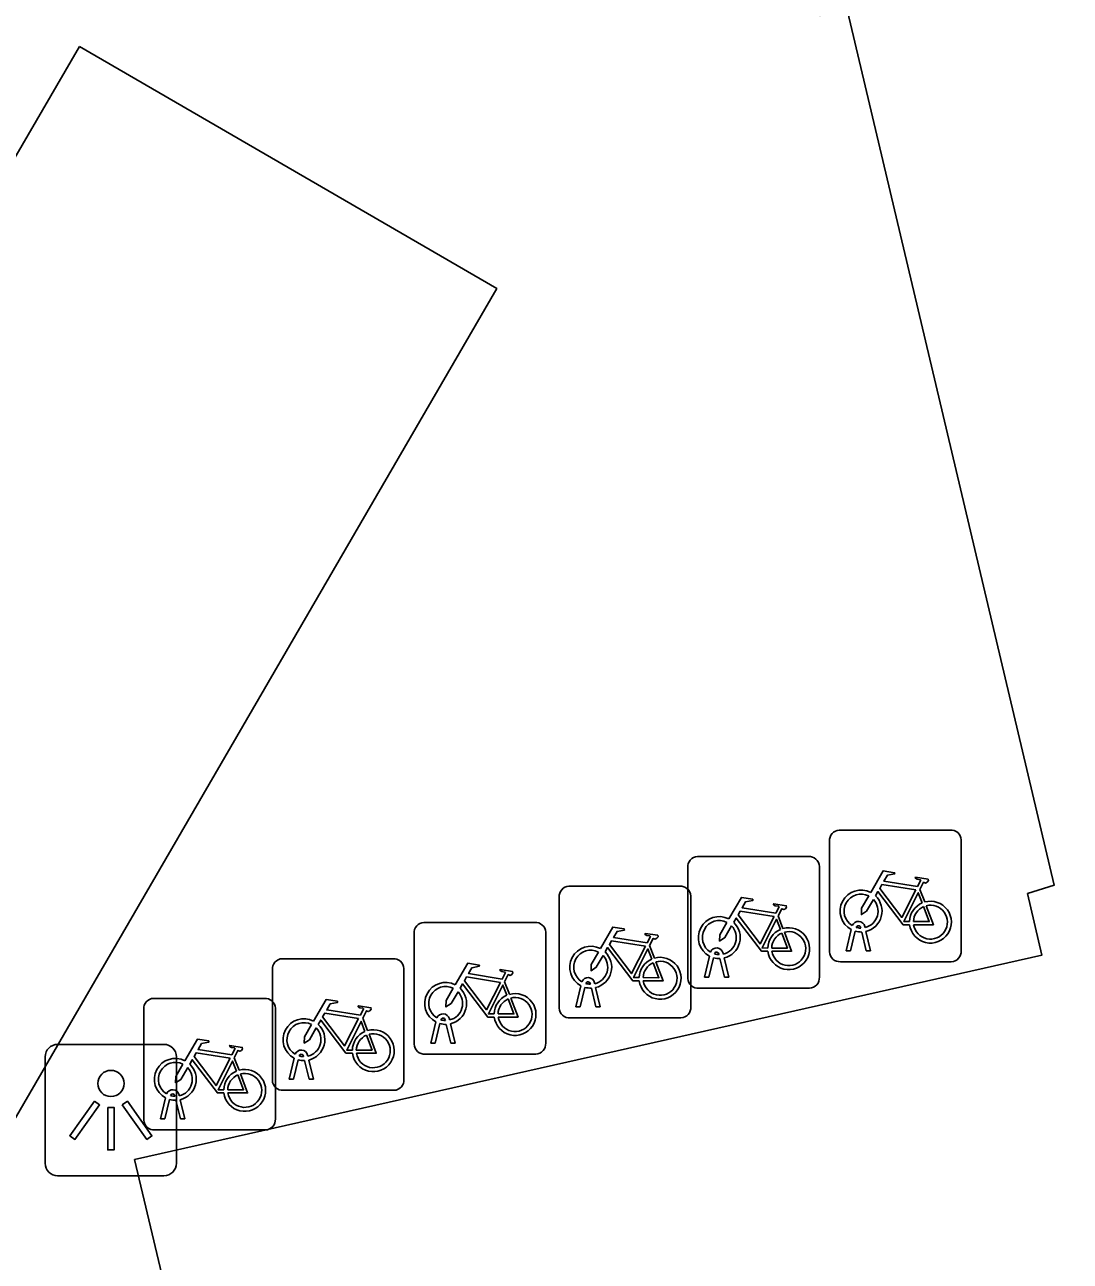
# Model space of a CAD drawing. Extents: x 158461 to 159795, y 387220 to 388672.
# Drawn here: x 159298.27 to 159306.2, y 388226.71 to 388236.09 of the extents above; entities that cross this region are included whole.
import ezdxf

# ---------------------------------------------------------------- set-up
doc = ezdxf.new("R2010")
doc.units = 0
for name, color, linetype in [('IMGEO_Fietsenrek', 7, 'Continuous'), ('IMGEO_Lichtpunt', 7, 'Continuous'), ('IMGEO_Pand', 7, 'Continuous'), ('IMGEO_Voetpad_open', 7, 'Continuous')]:
    doc.layers.add(name, color=color, linetype=linetype)

msp = doc.modelspace()

# ---------------------------------------------------------------- linework, layer by layer
at = {"layer": 'IMGEO_Fietsenrek'}
for p, q in [((159304.3755, 388229.0569), (159304.3755, 388229.8978)), ((159304.3755, 388229.8978), (159304.3755, 388229.0569)), ((159304.4499, 388229.9815), (159305.2908, 388229.9815)), ((159305.2908, 388229.9815), (159304.4499, 388229.9815)), ((159305.3745, 388229.9071), (159305.3745, 388229.0662)), ((159305.3745, 388229.0662), (159305.3745, 388229.9071)), ((159303.3739, 388229.7805), (159304.2148, 388229.7805)), ((159304.2148, 388229.7805), (159303.3739, 388229.7805)), ((159303.2995, 388228.8559), (159303.2995, 388229.6968)), ((159303.2995, 388229.6968), (159303.2995, 388228.8559)), ((159304.2985, 388229.7061), (159304.2985, 388228.8652)), ((159304.2985, 388228.8652), (159304.2985, 388229.7061)), ((159302.3979, 388229.5555), (159303.2388, 388229.5555)), ((159303.2388, 388229.5555), (159302.3979, 388229.5555)), ((159305.0622, 388229.5312), (159305.0985, 388229.436)), ((159302.3235, 388228.6309), (159302.3235, 388229.4718)), ((159302.3235, 388229.4718), (159302.3235, 388228.6309)), ((159303.3225, 388229.4811), (159303.3225, 388228.6402)), ((159303.3225, 388228.6402), (159303.3225, 388229.4811)), ((159301.2969, 388229.2805), (159302.1378, 388229.2805)), ((159302.1378, 388229.2805), (159301.2969, 388229.2805)), ((159303.9862, 388229.3302), (159304.0225, 388229.235)), ((159304.6129, 388229.2379), (159304.6119, 388229.2422)), ((159304.6436, 388229.2494), (159304.6454, 388229.2415)), ((159301.2225, 388228.3559), (159301.2225, 388229.1968)), ((159301.2225, 388229.1968), (159301.2225, 388228.3559)), ((159302.2215, 388229.2061), (159302.2215, 388228.3652)), ((159302.2215, 388228.3652), (159302.2215, 388229.2061)), ((159304.5025, 388229.0663), (159304.5408, 388229.2263)), ((159304.5712, 388229.2141), (159304.5359, 388229.0663)), ((159304.654, 388229.0663), (159304.6201, 388229.208)), ((159304.6524, 388229.2123), (159304.6874, 388229.0663)), ((159303.0102, 388229.1052), (159303.0465, 388229.01)), ((159304.5359, 388229.0663), (159304.5025, 388229.0663)), ((159304.6874, 388229.0663), (159304.654, 388229.0663)), ((159300.2209, 388229.0055), (159301.0618, 388229.0055)), ((159301.0618, 388229.0055), (159300.2209, 388229.0055)), ((159303.4265, 388228.8653), (159303.4648, 388229.0253)), ((159303.4952, 388229.0131), (159303.4599, 388228.8653)), ((159303.5369, 388229.0369), (159303.5359, 388229.0412)), ((159303.578, 388228.8653), (159303.5441, 388229.007)), ((159303.5676, 388229.0484), (159303.5694, 388229.0405)), ((159303.5764, 388229.0113), (159303.6114, 388228.8653)), ((159305.3001, 388228.9825), (159304.4592, 388228.9825)), ((159304.4592, 388228.9825), (159305.3001, 388228.9825)), ((159300.1465, 388228.0809), (159300.1465, 388228.9218)), ((159300.1465, 388228.9218), (159300.1465, 388228.0809)), ((159301.1455, 388228.9311), (159301.1455, 388228.0902)), ((159301.1455, 388228.0902), (159301.1455, 388228.9311)), ((159303.4599, 388228.8653), (159303.4265, 388228.8653)), ((159303.6114, 388228.8653), (159303.578, 388228.8653)), ((159301.9092, 388228.8302), (159301.9455, 388228.735)), ((159302.4505, 388228.6403), (159302.4888, 388228.8003)), ((159302.5192, 388228.7881), (159302.4839, 388228.6403)), ((159302.5609, 388228.8119), (159302.5599, 388228.8162)), ((159302.602, 388228.6403), (159302.5681, 388228.782)), ((159302.5916, 388228.8234), (159302.5934, 388228.8155)), ((159302.6004, 388228.7863), (159302.6354, 388228.6403)), ((159304.2241, 388228.7815), (159303.3832, 388228.7815)), ((159303.3832, 388228.7815), (159304.2241, 388228.7815)), ((159299.2449, 388228.7045), (159300.0858, 388228.7045)), ((159300.0858, 388228.7045), (159299.2449, 388228.7045)), ((159299.1705, 388227.7799), (159299.1705, 388228.6208)), ((159299.1705, 388228.6208), (159299.1705, 388227.7799)), ((159300.1695, 388228.6301), (159300.1695, 388227.7892)), ((159300.1695, 388227.7892), (159300.1695, 388228.6301)), ((159302.4839, 388228.6403), (159302.4505, 388228.6403)), ((159302.6354, 388228.6403), (159302.602, 388228.6403)), ((159300.8332, 388228.5552), (159300.8695, 388228.46)), ((159301.3495, 388228.3653), (159301.3878, 388228.5253)), ((159301.4182, 388228.5131), (159301.3829, 388228.3653)), ((159301.4599, 388228.5369), (159301.4589, 388228.5412)), ((159301.501, 388228.3653), (159301.4671, 388228.507)), ((159301.4906, 388228.5484), (159301.4924, 388228.5405)), ((159301.4994, 388228.5113), (159301.5344, 388228.3653)), ((159303.2481, 388228.5565), (159302.4072, 388228.5565)), ((159302.4072, 388228.5565), (159303.2481, 388228.5565)), ((159301.3829, 388228.3653), (159301.3495, 388228.3653)), ((159301.5344, 388228.3653), (159301.501, 388228.3653)), ((159299.8572, 388228.2542), (159299.8935, 388228.159)), ((159300.2735, 388228.0903), (159300.3118, 388228.2503)), ((159300.3422, 388228.2381), (159300.3069, 388228.0903)), ((159300.3839, 388228.2619), (159300.3829, 388228.2662)), ((159300.425, 388228.0903), (159300.3911, 388228.232)), ((159300.4146, 388228.2734), (159300.4164, 388228.2655)), ((159300.4234, 388228.2363), (159300.4584, 388228.0903)), ((159302.1471, 388228.2815), (159301.3062, 388228.2815)), ((159301.3062, 388228.2815), (159302.1471, 388228.2815)), ((159300.3069, 388228.0903), (159300.2735, 388228.0903)), ((159300.4584, 388228.0903), (159300.425, 388228.0903)), ((159299.2975, 388227.7893), (159299.3358, 388227.9493)), ((159299.3662, 388227.9371), (159299.3309, 388227.7893)), ((159299.4079, 388227.9609), (159299.4069, 388227.9652)), ((159299.449, 388227.7893), (159299.4151, 388227.931)), ((159299.4386, 388227.9724), (159299.4404, 388227.9645)), ((159299.4474, 388227.9353), (159299.4824, 388227.7893)), ((159301.0711, 388228.0065), (159300.2302, 388228.0065)), ((159300.2302, 388228.0065), (159301.0711, 388228.0065)), ((159299.3309, 388227.7893), (159299.2975, 388227.7893)), ((159299.4824, 388227.7893), (159299.449, 388227.7893)), ((159300.0951, 388227.7055), (159299.2542, 388227.7055)), ((159299.2542, 388227.7055), (159300.0951, 388227.7055))]:
    msp.add_line(p, q, dxfattribs=at)
for points in [[(159304.6881, 388229.5082), (159304.7828, 388229.6717), (159304.869, 388229.6579), (159304.8707, 388229.6492), (159304.8146, 388229.6383), (159304.7884, 388229.593), (159305.0436, 388229.5522)], [(159305.0436, 388229.5522), (159305.0686, 388229.601), (159305.0635, 388229.605), (159305.0403, 388229.6087), (159305.0276, 388229.6162), (159305.0266, 388229.6193), (159305.0288, 388229.6239), (159305.1236, 388229.6088), (159305.1259, 388229.5985), (159305.1165, 388229.5861), (159305.1041, 388229.5797), (159305.0896, 388229.5859), (159305.0622, 388229.5312)], [(159305.0307, 388229.527), (159304.7739, 388229.568), (159304.7572, 388229.5392), (159304.9242, 388229.3189), (159305.0307, 388229.527)], [(159303.6121, 388229.3072), (159303.7068, 388229.4707), (159303.793, 388229.4569), (159303.7947, 388229.4482), (159303.7386, 388229.4373), (159303.7124, 388229.392), (159303.9676, 388229.3512)], [(159304.7088, 388229.4557), (159304.6572, 388229.3665), (159304.6173, 388229.3405), (159304.6185, 388229.388), (159304.673, 388229.4822)], [(159304.9838, 388229.2635), (159304.9341, 388229.2636), (159304.7434, 388229.5153), (159304.7244, 388229.4825)], [(159305.0787, 388229.429), (159305.0494, 388229.5058), (159304.94, 388229.2877), (159304.9827, 388229.2876)], [(159303.9547, 388229.326), (159303.6979, 388229.367), (159303.6812, 388229.3382), (159303.8482, 388229.1179), (159303.9547, 388229.326)], [(159303.9676, 388229.3512), (159303.9926, 388229.4), (159303.9875, 388229.404), (159303.9643, 388229.4077), (159303.9516, 388229.4152), (159303.9506, 388229.4183), (159303.9528, 388229.4229), (159304.0476, 388229.4078), (159304.0499, 388229.3975), (159304.0405, 388229.3851), (159304.0281, 388229.3787), (159304.0136, 388229.3849), (159303.9862, 388229.3302)], [(159305.0127, 388229.2875), (159305.1326, 388229.2873), (159305.0894, 388229.4009)], [(159305.1092, 388229.4078), (159305.1642, 388229.2632), (159305.0141, 388229.2635)], [(159302.6361, 388229.0822), (159302.7308, 388229.2457), (159302.817, 388229.2319), (159302.8187, 388229.2232), (159302.7626, 388229.2123), (159302.7364, 388229.167), (159302.9916, 388229.1262)], [(159303.6328, 388229.2547), (159303.5812, 388229.1655), (159303.5413, 388229.1395), (159303.5425, 388229.187), (159303.597, 388229.2812)], [(159303.9078, 388229.0625), (159303.8581, 388229.0626), (159303.6674, 388229.3143), (159303.6484, 388229.2815)], [(159304.0027, 388229.228), (159303.9734, 388229.3048), (159303.864, 388229.0867), (159303.9067, 388229.0866)], [(159302.9916, 388229.1262), (159303.0166, 388229.175), (159303.0115, 388229.179), (159302.9883, 388229.1827), (159302.9756, 388229.1902), (159302.9746, 388229.1933), (159302.9768, 388229.1979), (159303.0716, 388229.1828), (159303.0739, 388229.1725), (159303.0645, 388229.1601), (159303.0521, 388229.1537), (159303.0376, 388229.1599), (159303.0102, 388229.1052)], [(159303.9367, 388229.0865), (159304.0566, 388229.0863), (159304.0134, 388229.1999)], [(159304.0332, 388229.2068), (159304.0882, 388229.0622), (159303.9381, 388229.0625)], [(159302.6568, 388229.0297), (159302.6052, 388228.9405), (159302.5653, 388228.9145), (159302.5665, 388228.962), (159302.621, 388229.0562)], [(159302.9318, 388228.8375), (159302.8821, 388228.8376), (159302.6914, 388229.0893), (159302.6724, 388229.0565)], [(159302.9787, 388229.101), (159302.7219, 388229.142), (159302.7052, 388229.1132), (159302.8722, 388228.8929), (159302.9787, 388229.101)], [(159303.0267, 388229.003), (159302.9974, 388229.0798), (159302.888, 388228.8617), (159302.9307, 388228.8616)], [(159301.5351, 388228.8072), (159301.6298, 388228.9707), (159301.716, 388228.9569), (159301.7177, 388228.9482), (159301.6616, 388228.9373), (159301.6354, 388228.892), (159301.8906, 388228.8512)], [(159302.9607, 388228.8615), (159303.0806, 388228.8613), (159303.0374, 388228.9749)], [(159303.0572, 388228.9818), (159303.1122, 388228.8372), (159302.9621, 388228.8375)], [(159301.8777, 388228.826), (159301.6209, 388228.867), (159301.6042, 388228.8382), (159301.7712, 388228.6179), (159301.8777, 388228.826)], [(159301.8906, 388228.8512), (159301.9156, 388228.9), (159301.9105, 388228.904), (159301.8873, 388228.9077), (159301.8746, 388228.9152), (159301.8736, 388228.9183), (159301.8758, 388228.9229), (159301.9706, 388228.9078), (159301.9729, 388228.8975), (159301.9635, 388228.8851), (159301.9511, 388228.8787), (159301.9366, 388228.8849), (159301.9092, 388228.8302)], [(159301.5558, 388228.7547), (159301.5042, 388228.6655), (159301.4643, 388228.6395), (159301.4655, 388228.687), (159301.52, 388228.7812)], [(159301.8308, 388228.5625), (159301.7811, 388228.5626), (159301.5904, 388228.8143), (159301.5714, 388228.7815)], [(159301.9257, 388228.728), (159301.8964, 388228.8048), (159301.787, 388228.5867), (159301.8297, 388228.5866)], [(159300.4591, 388228.5322), (159300.5538, 388228.6957), (159300.64, 388228.6819), (159300.6417, 388228.6732), (159300.5856, 388228.6623), (159300.5594, 388228.617), (159300.8146, 388228.5762)], [(159301.8597, 388228.5865), (159301.9796, 388228.5863), (159301.9364, 388228.6999)], [(159301.9562, 388228.7068), (159302.0112, 388228.5622), (159301.8611, 388228.5625)], [(159300.8017, 388228.551), (159300.5449, 388228.592), (159300.5282, 388228.5632), (159300.6952, 388228.3429), (159300.8017, 388228.551)], [(159300.8146, 388228.5762), (159300.8396, 388228.625), (159300.8345, 388228.629), (159300.8113, 388228.6327), (159300.7986, 388228.6402), (159300.7976, 388228.6433), (159300.7998, 388228.6479), (159300.8946, 388228.6328), (159300.8969, 388228.6225), (159300.8875, 388228.6101), (159300.8751, 388228.6037), (159300.8606, 388228.6099), (159300.8332, 388228.5552)], [(159300.4798, 388228.4797), (159300.4282, 388228.3905), (159300.3883, 388228.3645), (159300.3895, 388228.412), (159300.444, 388228.5062)], [(159300.7548, 388228.2875), (159300.7051, 388228.2876), (159300.5144, 388228.5393), (159300.4954, 388228.5065)], [(159300.8497, 388228.453), (159300.8204, 388228.5298), (159300.711, 388228.3117), (159300.7537, 388228.3116)], [(159300.7837, 388228.3115), (159300.9036, 388228.3113), (159300.8604, 388228.4249)], [(159300.8802, 388228.4318), (159300.9352, 388228.2872), (159300.7851, 388228.2875)], [(159299.4831, 388228.2312), (159299.5778, 388228.3947), (159299.664, 388228.3809), (159299.6657, 388228.3722), (159299.6096, 388228.3613), (159299.5834, 388228.316), (159299.8386, 388228.2752)], [(159299.8386, 388228.2752), (159299.8636, 388228.324), (159299.8585, 388228.328), (159299.8353, 388228.3317), (159299.8226, 388228.3392), (159299.8216, 388228.3423), (159299.8238, 388228.3469), (159299.9186, 388228.3318), (159299.9209, 388228.3215), (159299.9115, 388228.3091), (159299.8991, 388228.3027), (159299.8846, 388228.3089), (159299.8572, 388228.2542)], [(159299.7788, 388227.9865), (159299.7291, 388227.9866), (159299.5384, 388228.2383), (159299.5194, 388228.2055)], [(159299.8257, 388228.25), (159299.5689, 388228.291), (159299.5522, 388228.2622), (159299.7192, 388228.0419), (159299.8257, 388228.25)], [(159299.8737, 388228.152), (159299.8444, 388228.2288), (159299.735, 388228.0107), (159299.7777, 388228.0106)], [(159299.5038, 388228.1787), (159299.4522, 388228.0895), (159299.4123, 388228.0635), (159299.4135, 388228.111), (159299.468, 388228.2052)], [(159299.8077, 388228.0105), (159299.9276, 388228.0103), (159299.8844, 388228.1239)], [(159299.9042, 388228.1308), (159299.9592, 388227.9862), (159299.8091, 388227.9865)]]:
    msp.add_lwpolyline(points, dxfattribs=at)
for centre, radius, start, end in [((159304.4532, 388229.9036), 0.0779, 92.4484, 184.28452), ((159304.4532, 388229.9036), 0.0779, 92.4484, 184.28452), ((159305.2966, 388229.9038), 0.0779, 2.4484, 94.28452), ((159305.2966, 388229.9038), 0.0779, 2.4484, 94.28452), ((159303.3772, 388229.7026), 0.0779, 92.4484, 184.28452), ((159303.3772, 388229.7026), 0.0779, 92.4484, 184.28452), ((159304.2206, 388229.7028), 0.0779, 2.4484, 94.28452), ((159304.2206, 388229.7028), 0.0779, 2.4484, 94.28452), ((159302.4012, 388229.4776), 0.0779, 92.4484, 184.28452), ((159302.4012, 388229.4776), 0.0779, 92.4484, 184.28452), ((159303.2446, 388229.4778), 0.0779, 2.4484, 94.28452), ((159303.2446, 388229.4778), 0.0779, 2.4484, 94.28452), ((159304.6151, 388229.3669), 0.159, 62.67661, 242.13685), ((159304.6151, 388229.3669), 0.129, 63.31916, 238.90302), ((159304.6151, 388229.3669), 0.129, 283.60429, 43.43025), ((159304.6151, 388229.3669), 0.159, 283.5766, 46.60424), ((159305.1417, 388229.2829), 0.159, 113.3408, 178.32165), ((159305.1417, 388229.2829), 0.159, 187.0065, 105.77075), ((159305.1417, 388229.2829), 0.129, 113.92302, 177.95563), ((159305.1417, 388229.2829), 0.129, 188.67146, 104.58832), ((159301.3002, 388229.2026), 0.0779, 92.4484, 184.28452), ((159301.3002, 388229.2026), 0.0779, 92.4484, 184.28452), ((159302.1436, 388229.2028), 0.0779, 2.4484, 94.28452), ((159302.1436, 388229.2028), 0.0779, 2.4484, 94.28452), ((159303.5391, 388229.1659), 0.159, 62.67661, 242.13685), ((159303.5391, 388229.1659), 0.129, 63.31916, 238.90302), ((159303.5391, 388229.1659), 0.129, 283.60429, 43.43025), ((159303.5391, 388229.1659), 0.159, 283.5766, 46.60424), ((159304.0657, 388229.0819), 0.159, 187.0065, 105.77075), ((159304.5949, 388229.2383), 0.0499, 12.8025, 158.69338), ((159304.5949, 388229.2383), 0.0174, 12.8025, 163.45023), ((159304.6151, 388229.3669), 0.129, 253.41502, 269.02044), ((159304.0657, 388229.0819), 0.159, 113.3408, 178.32165), ((159304.0657, 388229.0819), 0.129, 113.92302, 177.95563), ((159304.0657, 388229.0819), 0.129, 188.67146, 104.58832), ((159304.6151, 388229.3669), 0.159, 253.99666, 271.78671), ((159302.5631, 388228.9409), 0.159, 62.67661, 242.13685), ((159302.5631, 388228.9409), 0.129, 63.31916, 238.90302), ((159302.5631, 388228.9409), 0.159, 283.5766, 46.60424), ((159303.5189, 388229.0373), 0.0499, 12.8025, 158.69338), ((159303.5189, 388229.0373), 0.0174, 12.8025, 163.45023), ((159304.4534, 388229.0602), 0.0779, 182.4484, 274.28452), ((159304.4534, 388229.0602), 0.0779, 182.4484, 274.28452), ((159305.2968, 388229.0604), 0.0779, 272.4484, 4.28452), ((159305.2968, 388229.0604), 0.0779, 272.4484, 4.28452), ((159300.2242, 388228.9276), 0.0779, 92.4484, 184.28452), ((159300.2242, 388228.9276), 0.0779, 92.4484, 184.28452), ((159301.0676, 388228.9278), 0.0779, 2.4484, 94.28452), ((159301.0676, 388228.9278), 0.0779, 2.4484, 94.28452), ((159302.5631, 388228.9409), 0.129, 283.60429, 43.43025), ((159303.0897, 388228.8569), 0.159, 113.3408, 178.32165), ((159303.0897, 388228.8569), 0.159, 187.0065, 105.77075), ((159303.0897, 388228.8569), 0.129, 113.92302, 177.95563), ((159303.0897, 388228.8569), 0.129, 188.67146, 104.58832), ((159303.5391, 388229.1659), 0.159, 253.99666, 271.78671), ((159303.5391, 388229.1659), 0.129, 253.41502, 269.02044), ((159304.2208, 388228.8594), 0.0779, 272.4484, 4.28452), ((159304.2208, 388228.8594), 0.0779, 272.4484, 4.28452), ((159301.4621, 388228.6659), 0.159, 62.67661, 242.13685), ((159301.4621, 388228.6659), 0.129, 63.31916, 238.90302), ((159301.4621, 388228.6659), 0.159, 283.5766, 46.60424), ((159302.5429, 388228.8123), 0.0499, 12.8025, 158.69338), ((159302.5631, 388228.9409), 0.159, 253.99666, 271.78671), ((159302.5429, 388228.8123), 0.0174, 12.8025, 163.45023), ((159302.5631, 388228.9409), 0.129, 253.41502, 269.02044), ((159303.3774, 388228.8592), 0.0779, 182.4484, 274.28452), ((159303.3774, 388228.8592), 0.0779, 182.4484, 274.28452), ((159299.2482, 388228.6266), 0.0779, 92.4484, 184.28452), ((159299.2482, 388228.6266), 0.0779, 92.4484, 184.28452), ((159300.0916, 388228.6268), 0.0779, 2.4484, 94.28452), ((159300.0916, 388228.6268), 0.0779, 2.4484, 94.28452), ((159301.4621, 388228.6659), 0.129, 283.60429, 43.43025), ((159301.9887, 388228.5819), 0.159, 113.3408, 178.32165), ((159301.9887, 388228.5819), 0.159, 187.0065, 105.77075), ((159301.9887, 388228.5819), 0.129, 113.92302, 177.95563), ((159301.9887, 388228.5819), 0.129, 188.67146, 104.58832), ((159301.4419, 388228.5373), 0.0499, 12.8025, 158.69338), ((159302.4014, 388228.6342), 0.0779, 182.4484, 274.28452), ((159302.4014, 388228.6342), 0.0779, 182.4484, 274.28452), ((159303.2448, 388228.6344), 0.0779, 272.4484, 4.28452), ((159303.2448, 388228.6344), 0.0779, 272.4484, 4.28452), ((159300.3861, 388228.3909), 0.159, 62.67661, 242.13685), ((159300.3861, 388228.3909), 0.129, 63.31916, 238.90302), ((159300.3861, 388228.3909), 0.159, 283.5766, 46.60424), ((159301.4621, 388228.6659), 0.159, 253.99666, 271.78671), ((159301.4419, 388228.5373), 0.0174, 12.8025, 163.45023), ((159301.4621, 388228.6659), 0.129, 253.41502, 269.02044), ((159300.3861, 388228.3909), 0.129, 283.60429, 43.43025), ((159300.9127, 388228.3069), 0.159, 113.3408, 178.32165), ((159300.9127, 388228.3069), 0.159, 187.0065, 105.77075), ((159300.9127, 388228.3069), 0.129, 113.92302, 177.95563), ((159300.9127, 388228.3069), 0.129, 188.67146, 104.58832), ((159300.3659, 388228.2623), 0.0499, 12.8025, 158.69338), ((159301.3004, 388228.3592), 0.0779, 182.4484, 274.28452), ((159301.3004, 388228.3592), 0.0779, 182.4484, 274.28452), ((159302.1438, 388228.3594), 0.0779, 272.4484, 4.28452), ((159302.1438, 388228.3594), 0.0779, 272.4484, 4.28452), ((159299.4101, 388228.0899), 0.159, 62.67661, 242.13685), ((159299.4101, 388228.0899), 0.129, 63.31916, 238.90302), ((159300.3861, 388228.3909), 0.159, 253.99666, 271.78671), ((159300.3659, 388228.2623), 0.0174, 12.8025, 163.45023), ((159300.3861, 388228.3909), 0.129, 253.41502, 269.02044), ((159299.4101, 388228.0899), 0.129, 283.60429, 43.43025), ((159299.4101, 388228.0899), 0.159, 283.5766, 46.60424), ((159299.9367, 388228.0059), 0.159, 113.3408, 178.32165), ((159299.9367, 388228.0059), 0.159, 187.0065, 105.77075), ((159299.9367, 388228.0059), 0.129, 113.92302, 177.95563), ((159299.9367, 388228.0059), 0.129, 188.67146, 104.58832), ((159300.2244, 388228.0842), 0.0779, 182.4484, 274.28452), ((159300.2244, 388228.0842), 0.0779, 182.4484, 274.28452), ((159301.0678, 388228.0844), 0.0779, 272.4484, 4.28452), ((159301.0678, 388228.0844), 0.0779, 272.4484, 4.28452), ((159299.3899, 388227.9613), 0.0499, 12.8025, 158.69338), ((159299.4101, 388228.0899), 0.159, 253.99666, 271.78671), ((159299.3899, 388227.9613), 0.0174, 12.8025, 163.45023), ((159299.4101, 388228.0899), 0.129, 253.41502, 269.02044), ((159299.2484, 388227.7832), 0.0779, 182.4484, 274.28452), ((159299.2484, 388227.7832), 0.0779, 182.4484, 274.28452), ((159300.0918, 388227.7834), 0.0779, 272.4484, 4.28452), ((159300.0918, 388227.7834), 0.0779, 272.4484, 4.28452)]:
    msp.add_arc(centre, radius, start, end, dxfattribs=at)
at = {"layer": 'IMGEO_Lichtpunt'}
for p, q in [((159299.3236, 388228.3551), (159298.5165, 388228.3551)), ((159299.3236, 388228.3551), (159298.5165, 388228.3551)), ((159298.4218, 388228.2605), (159298.4218, 388227.4533)), ((159298.4218, 388228.2605), (159298.4218, 388227.4533)), ((159299.4183, 388227.4533), (159299.4183, 388228.2605)), ((159299.4183, 388227.4533), (159299.4183, 388228.2605)), ((159298.5165, 388227.3587), (159299.3236, 388227.3587)), ((159298.5165, 388227.3587), (159299.3236, 388227.3587))]:
    msp.add_line(p, q, dxfattribs=at)
for points in [[(159298.7962, 388227.9238), (159298.8347, 388227.8963), (159298.6474, 388227.6339), (159298.6089, 388227.6614), (159298.7962, 388227.9238)], [(159298.8977, 388227.8761), (159298.945, 388227.8761), (159298.945, 388227.5537), (159298.8977, 388227.5537), (159298.8977, 388227.8761)], [(159299.0076, 388227.8961), (159299.0462, 388227.9235), (159299.2329, 388227.6606), (159299.1943, 388227.6332), (159299.0076, 388227.8961)]]:
    msp.add_lwpolyline(points, dxfattribs=at)
msp.add_circle((159298.9214, 388228.0584), 0.0994, dxfattribs=at)
for centre, start, end in [((159298.5165, 388228.2605), 90, 180), ((159298.5165, 388228.2605), 90, 180), ((159299.3236, 388228.2605), 0, 90), ((159299.3236, 388228.2605), 0, 90), ((159298.5165, 388227.4533), 180, 270), ((159298.5165, 388227.4533), 180, 270), ((159299.3236, 388227.4533), 270, 0), ((159299.3236, 388227.4533), 270, 360)]:
    msp.add_arc(centre, 0.0946, start, end, dxfattribs=at)
at = {"layer": 'IMGEO_Pand'}
msp.add_lwpolyline([(159305.64, 388199.96), (159304.118, 388206.505), (159303.939, 388206.456), (159303.834, 388206.843), (159304.018, 388206.895), (159302.442, 388213.492), (159302.275, 388213.455), (159302.183, 388213.841), (159302.326, 388213.907), (159299.101, 388227.481), (159304.393, 388228.674), (159305.988, 388229.033), (159305.879, 388229.5), (159306.08, 388229.563), (159305.237, 388233.129), (159304.511, 388236.196), (159304.304, 388236.163), (159304.223, 388236.528), (159304.585, 388236.613), (159304.647, 388236.464), (159306.203, 388236.84), (159306.097, 388237.279), (159305.971, 388237.812)], dxfattribs=at)
at = {"layer": 'IMGEO_Voetpad_open'}
msp.add_lwpolyline([(159298.683, 388235.929), (159301.85, 388234.091), (159295.671, 388223.45), (159292.5, 388225.294), (159298.683, 388235.929)], dxfattribs=at)

doc.saveas('drawing.dxf')
